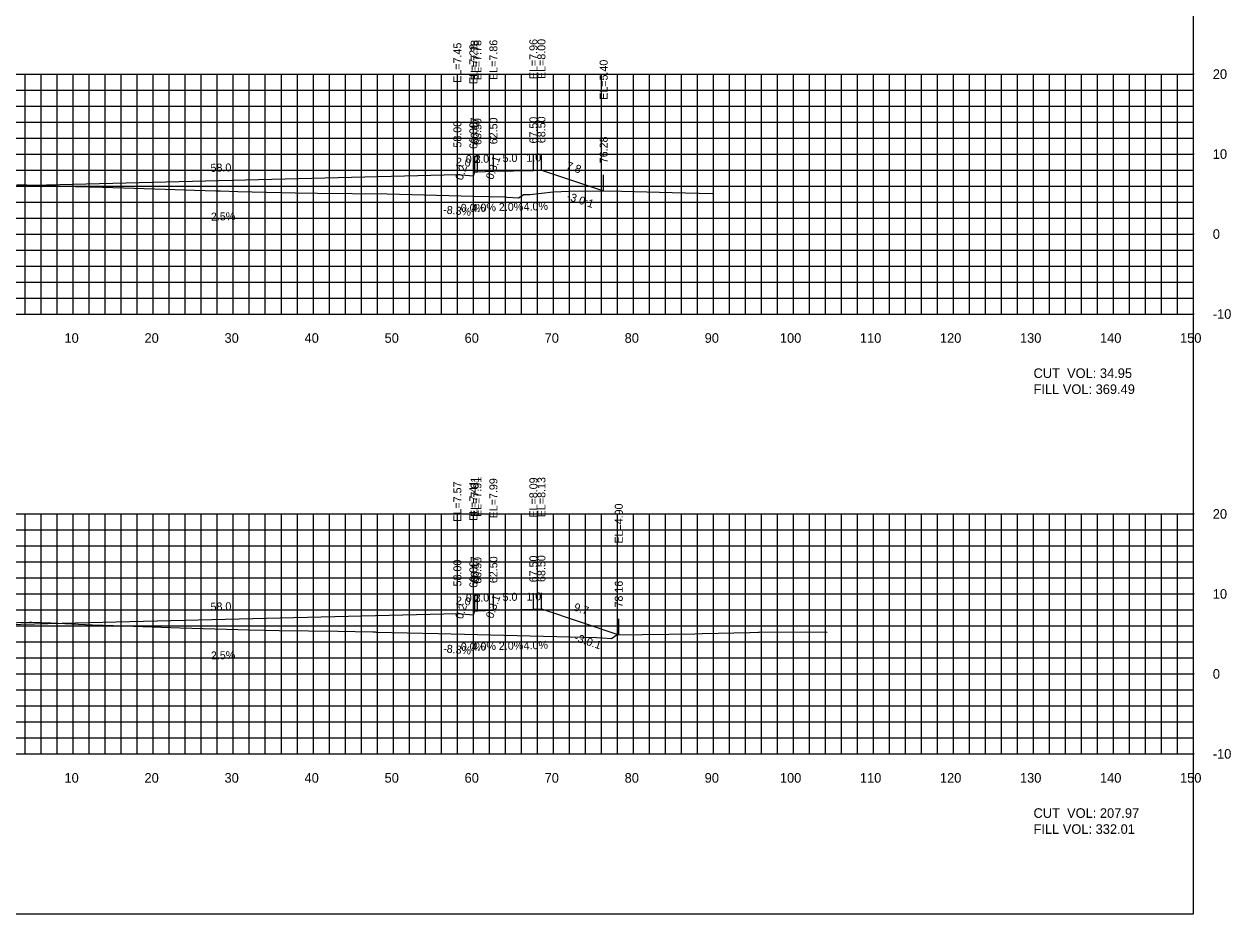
# Model space of a CAD drawing. Extents: x 1797419 to 1809236, y 248759 to 251512.
# Drawn here: x 1808074.9 to 1808225.7, y 250417.3 to 250528.5 of the extents above; entities that cross this region are included whole.
import ezdxf

# ---------------------------------------------------------------- set-up
doc = ezdxf.new("R2010")
doc.units = 0
for name, color, linetype in [('10', 7, 'Continuous'), ('3', 7, 'Continuous'), ('31', 7, 'Continuous'), ('4', 7, 'Continuous'), ('60', 7, 'Continuous'), ('ANNO-TXT', 7, 'Continuous'), ('CL-CNST', 7, 'Continuous'), ('Level 62', 7, 'Continuous'), ('M-ROADS', 7, 'Continuous')]:
    doc.layers.add(name, color=color, linetype=linetype)

msp = doc.modelspace()

# ---------------------------------------------------------------- linework, layer by layer
for p, q in [((1808129, 250509.7), (1808129, 250511.7)), ((1808131, 250509.53), (1808131, 250511.53)), ((1808131.17, 250510.03), (1808131.17, 250512.03)), ((1808131.5, 250510.03), (1808131.5, 250512.03)), ((1808133.5, 250510.11), (1808133.5, 250512.11)), ((1808138.5, 250510.21), (1808138.5, 250512.21)), ((1808139.5, 250510.25), (1808139.5, 250512.25)), ((1808147.28, 250507.66), (1808147.28, 250509.66)), ((1808129, 250454.83), (1808129, 250456.83)), ((1808131, 250454.66), (1808131, 250456.66)), ((1808131.17, 250455.16), (1808131.17, 250457.16)), ((1808131.5, 250455.16), (1808131.5, 250457.16)), ((1808133.5, 250455.24), (1808133.5, 250457.24)), ((1808138.5, 250455.34), (1808138.5, 250457.34)), ((1808139.5, 250455.38), (1808139.5, 250457.38)), ((1808149.17, 250452.16), (1808149.17, 250454.16))]:
    msp.add_line(p, q)
msp.add_lwpolyline([(1807921, 250417.26), (1808221, 250417.26), (1808221, 250607.26), (1807921, 250607.26)], close=True)
at = {"layer": '60'}
for p, q in [((1808221, 250492.26), (1808221, 250522.26)), ((1808221.06, 250522.26), (1808221, 250522.26)), ((1808221.06, 250512.26), (1808221, 250512.26)), ((1808221.06, 250502.26), (1808221, 250502.26)), ((1807921, 250492.26), (1808221, 250492.26)), ((1808081, 250492.2), (1808081, 250492.26)), ((1808091, 250492.2), (1808091, 250492.26)), ((1808101, 250492.2), (1808101, 250492.26)), ((1808111, 250492.2), (1808111, 250492.26)), ((1808121, 250492.2), (1808121, 250492.26)), ((1808131, 250492.2), (1808131, 250492.26)), ((1808141, 250492.2), (1808141, 250492.26)), ((1808151, 250492.2), (1808151, 250492.26)), ((1808161, 250492.2), (1808161, 250492.26)), ((1808171, 250492.2), (1808171, 250492.26)), ((1808181, 250492.2), (1808181, 250492.26)), ((1808191, 250492.2), (1808191, 250492.26)), ((1808201, 250492.2), (1808201, 250492.26)), ((1808211, 250492.2), (1808211, 250492.26)), ((1808221, 250492.2), (1808221, 250492.26)), ((1808221.06, 250492.26), (1808221, 250492.26)), ((1808221, 250437.26), (1808221, 250467.26)), ((1808221.06, 250467.26), (1808221, 250467.26)), ((1808221.06, 250457.26), (1808221, 250457.26)), ((1808221.06, 250447.26), (1808221, 250447.26)), ((1807921, 250437.26), (1808221, 250437.26)), ((1808081, 250437.2), (1808081, 250437.26)), ((1808091, 250437.2), (1808091, 250437.26)), ((1808101, 250437.2), (1808101, 250437.26)), ((1808111, 250437.2), (1808111, 250437.26)), ((1808121, 250437.2), (1808121, 250437.26)), ((1808131, 250437.2), (1808131, 250437.26)), ((1808141, 250437.2), (1808141, 250437.26)), ((1808151, 250437.2), (1808151, 250437.26)), ((1808161, 250437.2), (1808161, 250437.26)), ((1808171, 250437.2), (1808171, 250437.26)), ((1808181, 250437.2), (1808181, 250437.26)), ((1808191, 250437.2), (1808191, 250437.26)), ((1808201, 250437.2), (1808201, 250437.26)), ((1808211, 250437.2), (1808211, 250437.26)), ((1808221, 250437.2), (1808221, 250437.26)), ((1808221.06, 250437.26), (1808221, 250437.26))]:
    msp.add_line(p, q, dxfattribs=at)
at = {"layer": 'CL-CNST'}
for points in [[(1808000.88, 250506.81), (1808002.5, 250507.35), (1808003.5, 250507.31), (1808008.5, 250507.21), (1808010.5, 250507.13), (1808010.83, 250507.13), (1808011, 250506.63), (1808013, 250506.8), (1808071, 250508.25), (1808129, 250509.7), (1808131, 250509.53), (1808131.17, 250510.03), (1808131.5, 250510.03), (1808133.5, 250510.11), (1808138.5, 250510.21), (1808139.5, 250510.25), (1808147.28, 250507.66)], [(1808001.92, 250452.29), (1808002.5, 250452.48), (1808003.5, 250452.44), (1808008.5, 250452.34), (1808010.5, 250452.26), (1808010.83, 250452.26), (1808011, 250451.76), (1808013, 250451.93), (1808071, 250453.38), (1808129, 250454.83), (1808131, 250454.66), (1808131.17, 250455.16), (1808131.5, 250455.16), (1808133.5, 250455.24), (1808138.5, 250455.34), (1808139.5, 250455.38), (1808149.17, 250452.16)]]:
    msp.add_lwpolyline(points, dxfattribs=at)
at = {"layer": 'Level 62'}
for p, q in [((1807921, 250522.26), (1808221, 250522.26)), ((1808075, 250492.26), (1808075, 250522.26)), ((1808077, 250492.26), (1808077, 250522.26)), ((1808079, 250492.26), (1808079, 250522.26)), ((1808081, 250492.26), (1808081, 250522.26)), ((1808083, 250492.26), (1808083, 250522.26)), ((1808085, 250492.26), (1808085, 250522.26)), ((1808087, 250492.26), (1808087, 250522.26)), ((1808089, 250492.26), (1808089, 250522.26)), ((1808091, 250492.26), (1808091, 250522.26)), ((1808093, 250492.26), (1808093, 250522.26)), ((1808095, 250492.26), (1808095, 250522.26)), ((1808097, 250492.26), (1808097, 250522.26)), ((1808099, 250492.26), (1808099, 250522.26)), ((1808101, 250492.26), (1808101, 250522.26)), ((1808103, 250492.26), (1808103, 250522.26)), ((1808105, 250492.26), (1808105, 250522.26)), ((1808107, 250492.26), (1808107, 250522.26)), ((1808109, 250492.26), (1808109, 250522.26)), ((1808111, 250492.26), (1808111, 250522.26)), ((1808113, 250492.26), (1808113, 250522.26)), ((1808115, 250492.26), (1808115, 250522.26)), ((1808117, 250492.26), (1808117, 250522.26)), ((1808119, 250492.26), (1808119, 250522.26)), ((1808121, 250492.26), (1808121, 250522.26)), ((1808123, 250492.26), (1808123, 250522.26)), ((1808125, 250492.26), (1808125, 250522.26)), ((1808127, 250492.26), (1808127, 250522.26)), ((1808129, 250492.26), (1808129, 250522.26)), ((1808131, 250492.26), (1808131, 250522.26)), ((1808133, 250492.26), (1808133, 250522.26)), ((1808135, 250492.26), (1808135, 250522.26)), ((1808137, 250492.26), (1808137, 250522.26)), ((1808139, 250492.26), (1808139, 250522.26)), ((1808141, 250492.26), (1808141, 250522.26)), ((1808143, 250492.26), (1808143, 250522.26)), ((1808145, 250492.26), (1808145, 250522.26)), ((1808147, 250492.26), (1808147, 250522.26)), ((1808149, 250492.26), (1808149, 250522.26)), ((1808151, 250492.26), (1808151, 250522.26)), ((1808153, 250492.26), (1808153, 250522.26)), ((1808155, 250492.26), (1808155, 250522.26)), ((1808157, 250492.26), (1808157, 250522.26)), ((1808159, 250492.26), (1808159, 250522.26)), ((1808161, 250492.26), (1808161, 250522.26)), ((1808163, 250492.26), (1808163, 250522.26)), ((1808165, 250492.26), (1808165, 250522.26)), ((1808167, 250492.26), (1808167, 250522.26)), ((1808169, 250492.26), (1808169, 250522.26)), ((1808171, 250492.26), (1808171, 250522.26)), ((1808173, 250492.26), (1808173, 250522.26)), ((1808175, 250492.26), (1808175, 250522.26)), ((1808177, 250492.26), (1808177, 250522.26)), ((1808179, 250492.26), (1808179, 250522.26)), ((1808181, 250492.26), (1808181, 250522.26)), ((1808183, 250492.26), (1808183, 250522.26)), ((1808185, 250492.26), (1808185, 250522.26)), ((1808187, 250492.26), (1808187, 250522.26)), ((1808189, 250492.26), (1808189, 250522.26)), ((1808191, 250492.26), (1808191, 250522.26)), ((1808193, 250492.26), (1808193, 250522.26)), ((1808195, 250492.26), (1808195, 250522.26)), ((1808197, 250492.26), (1808197, 250522.26)), ((1808199, 250492.26), (1808199, 250522.26)), ((1808201, 250492.26), (1808201, 250522.26)), ((1808203, 250492.26), (1808203, 250522.26)), ((1808205, 250492.26), (1808205, 250522.26)), ((1808207, 250492.26), (1808207, 250522.26)), ((1808209, 250492.26), (1808209, 250522.26)), ((1808211, 250492.26), (1808211, 250522.26)), ((1808213, 250492.26), (1808213, 250522.26)), ((1808215, 250492.26), (1808215, 250522.26)), ((1808217, 250492.26), (1808217, 250522.26)), ((1808219, 250492.26), (1808219, 250522.26)), ((1808221, 250492.26), (1808221, 250522.26)), ((1807921, 250520.26), (1808221, 250520.26)), ((1807921, 250518.26), (1808221, 250518.26)), ((1807921, 250516.26), (1808221, 250516.26)), ((1807921, 250514.26), (1808221, 250514.26)), ((1807921, 250512.26), (1808221, 250512.26)), ((1807921, 250510.26), (1808221, 250510.26)), ((1807921, 250508.26), (1808221, 250508.26)), ((1807921, 250506.26), (1808221, 250506.26)), ((1807921, 250504.26), (1808221, 250504.26)), ((1807921, 250502.26), (1808221, 250502.26)), ((1807921, 250500.26), (1808221, 250500.26)), ((1807921, 250498.26), (1808221, 250498.26)), ((1807921, 250496.26), (1808221, 250496.26)), ((1807921, 250494.26), (1808221, 250494.26)), ((1807921, 250492.26), (1808221, 250492.26)), ((1807921, 250467.26), (1808221, 250467.26)), ((1808075, 250437.26), (1808075, 250467.26)), ((1808077, 250437.26), (1808077, 250467.26)), ((1808079, 250437.26), (1808079, 250467.26)), ((1808081, 250437.26), (1808081, 250467.26)), ((1808083, 250437.26), (1808083, 250467.26)), ((1808085, 250437.26), (1808085, 250467.26)), ((1808087, 250437.26), (1808087, 250467.26)), ((1808089, 250437.26), (1808089, 250467.26)), ((1808091, 250437.26), (1808091, 250467.26)), ((1808093, 250437.26), (1808093, 250467.26)), ((1808095, 250437.26), (1808095, 250467.26)), ((1808097, 250437.26), (1808097, 250467.26)), ((1808099, 250437.26), (1808099, 250467.26)), ((1808101, 250437.26), (1808101, 250467.26)), ((1808103, 250437.26), (1808103, 250467.26)), ((1808105, 250437.26), (1808105, 250467.26)), ((1808107, 250437.26), (1808107, 250467.26)), ((1808109, 250437.26), (1808109, 250467.26)), ((1808111, 250437.26), (1808111, 250467.26)), ((1808113, 250437.26), (1808113, 250467.26)), ((1808115, 250437.26), (1808115, 250467.26)), ((1808117, 250437.26), (1808117, 250467.26)), ((1808119, 250437.26), (1808119, 250467.26)), ((1808121, 250437.26), (1808121, 250467.26)), ((1808123, 250437.26), (1808123, 250467.26)), ((1808125, 250437.26), (1808125, 250467.26)), ((1808127, 250437.26), (1808127, 250467.26)), ((1808129, 250437.26), (1808129, 250467.26)), ((1808131, 250437.26), (1808131, 250467.26)), ((1808133, 250437.26), (1808133, 250467.26)), ((1808135, 250437.26), (1808135, 250467.26)), ((1808137, 250437.26), (1808137, 250467.26)), ((1808139, 250437.26), (1808139, 250467.26)), ((1808141, 250437.26), (1808141, 250467.26)), ((1808143, 250437.26), (1808143, 250467.26)), ((1808145, 250437.26), (1808145, 250467.26)), ((1808147, 250437.26), (1808147, 250467.26)), ((1808149, 250437.26), (1808149, 250467.26)), ((1808151, 250437.26), (1808151, 250467.26)), ((1808153, 250437.26), (1808153, 250467.26)), ((1808155, 250437.26), (1808155, 250467.26)), ((1808157, 250437.26), (1808157, 250467.26)), ((1808159, 250437.26), (1808159, 250467.26)), ((1808161, 250437.26), (1808161, 250467.26)), ((1808163, 250437.26), (1808163, 250467.26)), ((1808165, 250437.26), (1808165, 250467.26)), ((1808167, 250437.26), (1808167, 250467.26)), ((1808169, 250437.26), (1808169, 250467.26)), ((1808171, 250437.26), (1808171, 250467.26)), ((1808173, 250437.26), (1808173, 250467.26)), ((1808175, 250437.26), (1808175, 250467.26)), ((1808177, 250437.26), (1808177, 250467.26)), ((1808179, 250437.26), (1808179, 250467.26)), ((1808181, 250437.26), (1808181, 250467.26)), ((1808183, 250437.26), (1808183, 250467.26)), ((1808185, 250437.26), (1808185, 250467.26)), ((1808187, 250437.26), (1808187, 250467.26)), ((1808189, 250437.26), (1808189, 250467.26)), ((1808191, 250437.26), (1808191, 250467.26)), ((1808193, 250437.26), (1808193, 250467.26)), ((1808195, 250437.26), (1808195, 250467.26)), ((1808197, 250437.26), (1808197, 250467.26)), ((1808199, 250437.26), (1808199, 250467.26)), ((1808201, 250437.26), (1808201, 250467.26)), ((1808203, 250437.26), (1808203, 250467.26)), ((1808205, 250437.26), (1808205, 250467.26)), ((1808207, 250437.26), (1808207, 250467.26)), ((1808209, 250437.26), (1808209, 250467.26)), ((1808211, 250437.26), (1808211, 250467.26)), ((1808213, 250437.26), (1808213, 250467.26)), ((1808215, 250437.26), (1808215, 250467.26)), ((1808217, 250437.26), (1808217, 250467.26)), ((1808219, 250437.26), (1808219, 250467.26)), ((1808221, 250437.26), (1808221, 250467.26)), ((1807921, 250465.26), (1808221, 250465.26)), ((1807921, 250463.26), (1808221, 250463.26)), ((1807921, 250461.26), (1808221, 250461.26)), ((1807921, 250459.26), (1808221, 250459.26)), ((1807921, 250457.26), (1808221, 250457.26)), ((1807921, 250455.26), (1808221, 250455.26)), ((1807921, 250453.26), (1808221, 250453.26)), ((1807921, 250451.26), (1808221, 250451.26)), ((1807921, 250449.26), (1808221, 250449.26)), ((1807921, 250447.26), (1808221, 250447.26)), ((1807921, 250445.26), (1808221, 250445.26)), ((1807921, 250443.26), (1808221, 250443.26)), ((1807921, 250441.26), (1808221, 250441.26)), ((1807921, 250439.26), (1808221, 250439.26)), ((1807921, 250437.26), (1808221, 250437.26))]:
    msp.add_line(p, q, dxfattribs=at)
at = {"layer": 'M-ROADS'}
for points in [[(1808073.93, 250508.44), (1808081.24, 250508.19), (1808084.67, 250508.1), (1808092.5, 250507.85), (1808096.14, 250507.73), (1808098.82, 250507.66), (1808099.37, 250507.65), (1808101.58, 250507.59), (1808108.73, 250507.43), (1808111.5, 250507.37), (1808120.24, 250507.27), (1808131.02, 250507.01), (1808134.9, 250506.92), (1808135.16, 250506.89), (1808136.63, 250506.78), (1808137.19, 250507.1), (1808137.28, 250507.19), (1808138.04, 250507.21), (1808140.96, 250507.53), (1808142.98, 250507.6), (1808147.96, 250507.67), (1808155.82, 250507.44), (1808160.87, 250507.31)], [(1808072.46, 250453.63), (1808075.51, 250453.71), (1808075.84, 250453.73), (1808078.19, 250453.63), (1808083.42, 250453.41), (1808087.36, 250453.29), (1808094.37, 250453.03), (1808103.01, 250452.78), (1808106.72, 250452.69), (1808114.08, 250452.59), (1808118.43, 250452.52), (1808118.49, 250452.51), (1808118.59, 250452.51), (1808118.72, 250452.51), (1808118.85, 250452.5), (1808126.58, 250452.31), (1808134.82, 250452.11), (1808146.39, 250451.82), (1808147.12, 250451.76), (1808148.27, 250451.68), (1808148.67, 250451.98), (1808148.88, 250452.16), (1808158.66, 250452.28), (1808159.59, 250452.3), (1808165.53, 250452.43), (1808166.59, 250452.46), (1808166.61, 250452.46), (1808166.61, 250452.46), (1808166.73, 250452.46), (1808172.47, 250452.51), (1808175.19, 250452.49)]]:
    msp.add_lwpolyline(points, dxfattribs=at)

# ---------------------------------------------------------------- texts
for s, rotation, p in [('0.3:1', 71.5647, (1808133.46, 250508.99)), ('-3.0:1', 341.5651, (1808142.6, 250506.58)), ('0.3:1', 71.5647, (1808133.46, 250454.12)), ('-3.0:1', 341.5651, (1808143.54, 250451.4))]:
    msp.add_text(s, height=1, rotation=rotation).set_placement(p)
at = {"layer": '10'}
for s, p in [('10', (1808079.9, 250488.66)), ('20', (1808089.9, 250488.66)), ('30', (1808099.9, 250488.66)), ('40', (1808109.9, 250488.66)), ('50', (1808119.9, 250488.66)), ('60', (1808129.9, 250488.66)), ('70', (1808139.9, 250488.66)), ('80', (1808149.9, 250488.66)), ('90', (1808159.9, 250488.66)), ('100', (1808169.3, 250488.66)), ('110', (1808179.3, 250488.66)), ('120', (1808189.3, 250488.66)), ('130', (1808199.3, 250488.66)), ('140', (1808209.3, 250488.66)), ('150', (1808219.3, 250488.66)), ('10', (1808079.9, 250433.66)), ('20', (1808089.9, 250433.66)), ('30', (1808099.9, 250433.66)), ('40', (1808109.9, 250433.66)), ('50', (1808119.9, 250433.66)), ('60', (1808129.9, 250433.66)), ('70', (1808139.9, 250433.66)), ('80', (1808149.9, 250433.66)), ('90', (1808159.9, 250433.66)), ('100', (1808169.3, 250433.66)), ('110', (1808179.3, 250433.66)), ('120', (1808189.3, 250433.66)), ('130', (1808199.3, 250433.66)), ('140', (1808209.3, 250433.66)), ('150', (1808219.3, 250433.66))]:
    msp.add_text(s, height=1.2, dxfattribs=at).set_placement(p)
at = {"layer": '3'}
for s, p in [('EL=7.45', (1808129.5, 250521.17)), ('EL=7.78', (1808131.67, 250521.5)), ('EL=7.78', (1808132, 250521.5)), ('EL=7.86', (1808134, 250521.53)), ('EL=7.96', (1808139, 250521.63)), ('EL=8.00', (1808140, 250521.64)), ('EL=7.28', (1808131.5, 250521)), ('EL=5.40', (1808147.78, 250519.04)), ('58.00', (1808129.5, 250513.07)), ('60.00', (1808131.5, 250512.9)), ('60.17', (1808131.67, 250513.48)), ('60.50', (1808132, 250513.4)), ('62.50', (1808134, 250513.48)), ('67.50', (1808139, 250513.58)), ('68.50', (1808140, 250513.62)), ('76.28', (1808147.78, 250511.11)), ('EL=7.91', (1808131.67, 250466.88)), ('EL=7.91', (1808132, 250466.88)), ('EL=8.09', (1808139, 250466.81)), ('EL=8.13', (1808140, 250466.85)), ('EL=7.57', (1808129.5, 250466.29)), ('EL=7.41', (1808131.5, 250466.38)), ('EL=7.99', (1808134, 250466.71)), ('EL=4.90', (1808149.67, 250463.55)), ('58.00', (1808129.5, 250458.2)), ('60.00', (1808131.5, 250458.03)), ('60.17', (1808131.67, 250458.61)), ('60.50', (1808132, 250458.53)), ('62.50', (1808134, 250458.61)), ('67.50', (1808139, 250458.71)), ('68.50', (1808140, 250458.75)), ('78.16', (1808149.67, 250455.56))]:
    msp.add_text(s, height=1, rotation=90, dxfattribs=at).set_placement(p)
at = {"layer": '31'}
for s, p in [('20', (1808223.4, 250521.66)), ('10', (1808223.4, 250511.66)), ('0', (1808223.4, 250501.66)), ('-10', (1808223.4, 250491.66)), ('20', (1808223.4, 250466.66)), ('10', (1808223.4, 250456.66)), ('0', (1808223.4, 250446.66)), ('-10', (1808223.4, 250436.66))]:
    msp.add_text(s, height=1.2, dxfattribs=at).set_placement(p)
at = {"layer": '4'}
for s, rotation, p in [('58.0', 1.4321, (1808098.16, 250510.03)), ('2.0', 355.2364, (1808128.77, 250510.82)), ('2.0', 2.2906, (1808131.13, 250511.12)), ('5.0', 1.1458, (1808134.65, 250511.24)), ('1.0', 2.2906, (1808137.63, 250511.28)), ('7.8', 341.5651, (1808142.52, 250510.41)), ('0.2', 71.5647, (1808129.64, 250508.91)), ('2.5%', 1.4321, (1808098.21, 250503.93)), ('-8.3%', 355.2364, (1808127.19, 250504.83)), ('4.0%', 2.2906, (1808130.79, 250505)), ('2.0%', 1.1458, (1808134.19, 250505.13)), ('4.0%', 2.2906, (1808137.29, 250505.16)), ('2.0', 355.2364, (1808128.77, 250455.95)), ('2.0', 2.2906, (1808131.13, 250456.25)), ('5.0', 1.1458, (1808134.65, 250456.37)), ('1.0', 2.2906, (1808137.63, 250456.41)), ('58.0', 1.4321, (1808098.16, 250455.16)), ('0.2', 71.5647, (1808129.64, 250454.04)), ('9.7', 341.5651, (1808143.46, 250455.22)), ('-8.3%', 355.2364, (1808127.19, 250449.96)), ('4.0%', 2.2906, (1808130.79, 250450.13)), ('2.0%', 1.1458, (1808134.19, 250450.26)), ('4.0%', 2.2906, (1808137.29, 250450.29)), ('2.5%', 1.4321, (1808098.21, 250449.06))]:
    msp.add_text(s, height=1, rotation=rotation, dxfattribs=at).set_placement(p)
for s, p in [('0.3', (1808130.05, 250511.13)), ('0.0%', (1808129.42, 250505.03)), ('0.3', (1808130.05, 250456.26)), ('0.0%', (1808129.42, 250450.16))]:
    msp.add_text(s, height=1, dxfattribs=at).set_placement(p)
at = {"layer": 'ANNO-TXT'}
for s, p in [('CUT  VOL: 34.95', (1808201, 250484.26)), ('FILL VOL: 369.49', (1808201, 250482.26)), ('CUT  VOL: 207.97', (1808201, 250429.26)), ('FILL VOL: 332.01', (1808201, 250427.26))]:
    msp.add_text(s, height=1.2, dxfattribs=at).set_placement(p)

doc.saveas('drawing.dxf')
